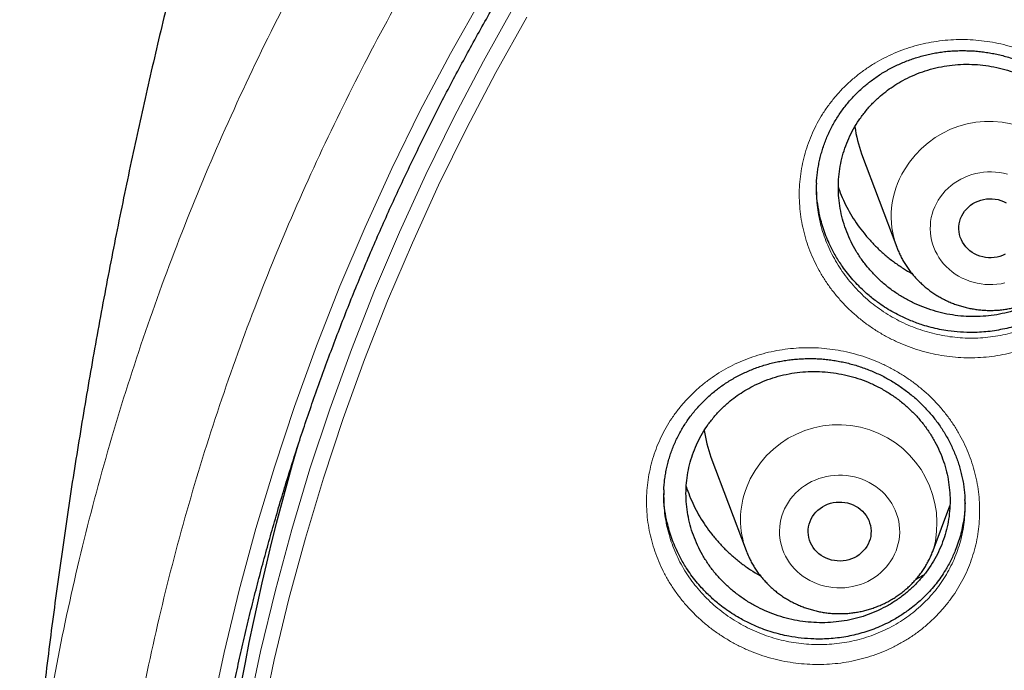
# Model space of a CAD drawing. Header units: millimetres. Extents: x 8 to 541, y 12 to 744.
# Tile 630 of 656: x 247 to 260, y 710 to 718. Entities that reach past the tile are written whole.
import ezdxf

# ---------------------------------------------------------------- set-up
doc = ezdxf.new("R2010")
doc.units = ezdxf.units.MM

msp = doc.modelspace()

# ---------------------------------------------------------------- linework, layer by layer
at = {"color": 7, "linetype": 'Continuous', "lineweight": 30}
for p, q in [((257.848, 716.254), (258.295, 715.065)), ((255.933, 712.4), (256.38, 711.212)), ((258.756, 711.212), (258.969, 711.778))]:
    msp.add_line(p, q, dxfattribs=at)
at = {"color": 252, "linetype": 'Continuous', "lineweight": 0, "flags": 128}
for points in [[(249.073, 705.104), (249.13, 705.912), (249.209, 706.718), (249.31, 707.523), (249.434, 708.324), (249.58, 709.122), (249.749, 709.917), (249.939, 710.706), (250.152, 711.491), (250.386, 712.271), (250.642, 713.044), (250.919, 713.811), (251.218, 714.571), (251.538, 715.323), (251.879, 716.067), (252.24, 716.802), (252.622, 717.529), (253.024, 718.245)], [(249.545, 705.183), (249.6, 705.98), (249.678, 706.775), (249.778, 707.568), (249.9, 708.358), (250.044, 709.144), (250.21, 709.927), (250.398, 710.706), (250.607, 711.479), (250.838, 712.248), (251.091, 713.01), (251.364, 713.766), (251.659, 714.515), (251.974, 715.256), (252.31, 715.99), (252.666, 716.715), (253.042, 717.43), (253.438, 718.137)], [(253.595, 717.988), (253.201, 717.286), (252.827, 716.574), (252.473, 715.853), (252.139, 715.123), (251.825, 714.386), (251.532, 713.641), (251.26, 712.889), (251.009, 712.131), (250.78, 711.367), (250.571, 710.598), (250.385, 709.824), (250.22, 709.045), (250.076, 708.263), (249.955, 707.477), (249.856, 706.689), (249.778, 705.898), (249.723, 705.106)], [(258.822, 715.665), (258.849, 715.706), (258.879, 715.745), (258.911, 715.781), (258.946, 715.816), (258.984, 715.849), (259.024, 715.879), (259.065, 715.906), (259.109, 715.931), (259.154, 715.953), (259.201, 715.972), (259.249, 715.989), (259.298, 716.002), (259.348, 716.012), (259.398, 716.019), (259.449, 716.023), (259.5, 716.023), (259.551, 716.02), (259.602, 716.015), (259.652, 716.006), (259.701, 715.993)], [(259.669, 714.612), (259.619, 714.602), (259.568, 714.595), (259.517, 714.591), (259.466, 714.591), (259.415, 714.593), (259.365, 714.599), (259.315, 714.608), (259.265, 714.62), (259.217, 714.635), (259.17, 714.654), (259.124, 714.675), (259.08, 714.699), (259.037, 714.725), (258.997, 714.755), (258.959, 714.786), (258.923, 714.82), (258.889, 714.857), (258.859, 714.895), (258.831, 714.935), (258.806, 714.977), (258.784, 715.02), (258.765, 715.064), (258.749, 715.11), (258.737, 715.156), (258.728, 715.203), (258.722, 715.251), (258.72, 715.299), (258.721, 715.347), (258.725, 715.394), (258.733, 715.442), (258.745, 715.488), (258.759, 715.534), (258.777, 715.579), (258.798, 715.623), (258.822, 715.665)], [(256.85, 711.698), (256.869, 711.743), (256.892, 711.786), (256.917, 711.827), (256.945, 711.867), (256.976, 711.906), (257.009, 711.942), (257.045, 711.976), (257.084, 712.007), (257.124, 712.036), (257.167, 712.063), (257.211, 712.087), (257.257, 712.107), (257.304, 712.126), (257.353, 712.141), (257.402, 712.153), (257.452, 712.161), (257.503, 712.167), (257.554, 712.17), (257.605, 712.169), (257.656, 712.165), (257.706, 712.158), (257.756, 712.148), (257.805, 712.134), (257.853, 712.118), (257.9, 712.099), (257.945, 712.076), (257.988, 712.051), (258.03, 712.024), (258.07, 711.993), (258.107, 711.961), (258.142, 711.926), (258.174, 711.889), (258.204, 711.85), (258.231, 711.809), (258.255, 711.767), (258.275, 711.723), (258.293, 711.678), (258.307, 711.632), (258.319, 711.585), (258.326, 711.538), (258.331, 711.49), (258.332, 711.443), (258.329, 711.395), (258.323, 711.347), (258.314, 711.3), (258.301, 711.254), (258.286, 711.208), (258.267, 711.164), (258.244, 711.121), (258.219, 711.079), (258.191, 711.039), (258.16, 711.001), (258.127, 710.965), (258.091, 710.931), (258.052, 710.899), (258.012, 710.87), (257.969, 710.844), (257.925, 710.82), (257.879, 710.799), (257.832, 710.781), (257.783, 710.766), (257.734, 710.754), (257.684, 710.745), (257.633, 710.739), (257.582, 710.737), (257.531, 710.738), (257.48, 710.741), (257.43, 710.749), (257.38, 710.759), (257.331, 710.772), (257.283, 710.789), (257.236, 710.808), (257.191, 710.83), (257.148, 710.855), (257.106, 710.883), (257.066, 710.913), (257.029, 710.946), (256.994, 710.981), (256.962, 711.018), (256.932, 711.057), (256.905, 711.097), (256.881, 711.14), (256.861, 711.183), (256.843, 711.228), (256.829, 711.274), (256.817, 711.321), (256.81, 711.368), (256.805, 711.416), (256.804, 711.464), (256.807, 711.512), (256.813, 711.559), (256.822, 711.606), (256.835, 711.653), (256.85, 711.698)]]:
    msp.add_lwpolyline(points, dxfattribs=at)
at = {"color": 7, "linetype": 'Continuous', "lineweight": 30, "flags": 128}
for points in [[(259.137, 715.494), (259.157, 715.524), (259.18, 715.551), (259.205, 715.576), (259.233, 715.599), (259.262, 715.62), (259.294, 715.637), (259.327, 715.652), (259.362, 715.664), (259.398, 715.673), (259.434, 715.679), (259.471, 715.682), (259.508, 715.681), (259.545, 715.678), (259.581, 715.671), (259.616, 715.661), (259.651, 715.648), (259.683, 715.632)], [(259.673, 714.976), (259.639, 714.961), (259.605, 714.949), (259.569, 714.94), (259.532, 714.934), (259.496, 714.932), (259.459, 714.932), (259.422, 714.936), (259.386, 714.943), (259.35, 714.953), (259.316, 714.966), (259.283, 714.982), (259.252, 715.001), (259.223, 715.022), (259.196, 715.046), (259.172, 715.072), (259.15, 715.1), (259.131, 715.129), (259.115, 715.161), (259.102, 715.193), (259.093, 715.227), (259.086, 715.261), (259.084, 715.295), (259.084, 715.33), (259.088, 715.364), (259.095, 715.398), (259.106, 715.432), (259.12, 715.464), (259.137, 715.494)], [(257.192, 711.582), (257.206, 711.614), (257.224, 711.644), (257.244, 711.673), (257.267, 711.7), (257.293, 711.725), (257.32, 711.748), (257.35, 711.768), (257.382, 711.786), (257.416, 711.8), (257.451, 711.812), (257.486, 711.821), (257.523, 711.826), (257.56, 711.828), (257.597, 711.828), (257.633, 711.823), (257.67, 711.816), (257.705, 711.806), (257.739, 711.792), (257.772, 711.776), (257.802, 711.757), (257.831, 711.736), (257.858, 711.712), (257.882, 711.685), (257.904, 711.657), (257.922, 711.627), (257.938, 711.596), (257.95, 711.563), (257.96, 711.53), (257.965, 711.495), (257.968, 711.461), (257.967, 711.426), (257.963, 711.392), (257.955, 711.358), (257.944, 711.325), (257.93, 711.293), (257.912, 711.262), (257.892, 711.233), (257.869, 711.206), (257.843, 711.181), (257.816, 711.158), (257.786, 711.138), (257.754, 711.121), (257.72, 711.106), (257.685, 711.094), (257.65, 711.086), (257.613, 711.08), (257.576, 711.078), (257.539, 711.079), (257.503, 711.083), (257.466, 711.09), (257.431, 711.101), (257.397, 711.114), (257.364, 711.13), (257.334, 711.149), (257.305, 711.171), (257.278, 711.195), (257.254, 711.221), (257.232, 711.249), (257.214, 711.279), (257.198, 711.31), (257.186, 711.343), (257.176, 711.377), (257.171, 711.411), (257.168, 711.445), (257.169, 711.48), (257.173, 711.515), (257.181, 711.548), (257.192, 711.582)]]:
    msp.add_lwpolyline(points, dxfattribs=at)
at = {"color": 252, "linetype": 'Continuous', "lineweight": 0}
for centre, radius, start, end in [((259.47, 715.414), 1.251, 343.7572, 149.4781), ((259.343, 715.459), 1.119, 148.1397, 200.6791), ((257.552, 711.558), 1.253, 343.9548, 158.8697), ((257.423, 711.605), 1.114, 158.7308, 200.6448)]:
    msp.add_arc(centre, radius, start, end, dxfattribs=at)
at = {"color": 7, "linetype": 'Continuous', "lineweight": 30}
for centre, radius, start, end in [((259.293, 716.798), 1.544, 187.4506, 200.6371), ((257.378, 712.944), 1.544, 187.7301, 200.6368), ((278.246, 704.381), 28.746, 163.4855, 179.9803)]:
    msp.add_arc(centre, radius, start, end, dxfattribs=at)
at = {"color": 252, "linetype": 'Continuous', "lineweight": 0}
for points, knots in [([(247.157, 706.219), (247.17, 706.42), (247.214, 707.101), (247.36, 708.257), (247.592, 709.682), (247.893, 711.087), (248.256, 712.47), (248.68, 713.829), (249.167, 715.17), (249.717, 716.498), (250.333, 717.81), (251.013, 719.103), (251.754, 720.366), (252.553, 721.598), (253.403, 722.789), (254.303, 723.936), (255.249, 725.04), (256.245, 726.104), (257.296, 727.133), (258.399, 728.124), (259.556, 729.074), (260.755, 729.976), (261.995, 730.827), (263.267, 731.621), (264.567, 732.358), (265.891, 733.038), (267.245, 733.664), (268.635, 734.237), (270.059, 734.757), (271.515, 735.219), (272.991, 735.622), (274.484, 735.963), (275.983, 736.24), (277.484, 736.455), (278.985, 736.607), (280.491, 736.702), (281.497, 736.713), (282, 736.719)], [0, 0, 0, 0, 0.012292, 0.041589, 0.070885, 0.100182, 0.128955, 0.157728, 0.186502, 0.215275, 0.244571, 0.273868, 0.303164, 0.33246, 0.361757, 0.39053, 0.419303, 0.448077, 0.47685, 0.506146, 0.535443, 0.564739, 0.594035, 0.623332, 0.652105, 0.680878, 0.709652, 0.738425, 0.767721, 0.797018, 0.826314, 0.85561, 0.884907, 0.91368, 0.942453, 0.971227, 1, 1, 1, 1]), ([(282, 735.298), (281.503, 735.292), (280.51, 735.28), (279.023, 735.184), (277.542, 735.032), (276.07, 734.817), (274.618, 734.544), (273.188, 734.214), (271.783, 733.828), (270.398, 733.386), (269.026, 732.885), (267.67, 732.325), (266.334, 731.706), (265.028, 731.032), (263.755, 730.306), (262.525, 729.532), (261.339, 728.713), (260.199, 727.853), (259.099, 726.947), (258.036, 725.991), (257.012, 724.987), (256.03, 723.936), (255.098, 722.845), (254.218, 721.716), (253.397, 720.56), (252.635, 719.378), (251.933, 718.173), (251.287, 716.941), (250.694, 715.677), (250.157, 714.382), (249.679, 713.058), (249.263, 711.715), (248.911, 710.357), (248.624, 708.993), (248.402, 707.628), (248.245, 706.263), (248.15, 704.893), (248.118, 703.512), (248.151, 702.122), (248.249, 700.727), (248.412, 699.338), (248.641, 697.956), (248.932, 696.594), (249.284, 695.252), (249.695, 693.935), (250.167, 692.635), (250.701, 691.347), (251.297, 690.076), (251.957, 688.822), (252.675, 687.597), (253.45, 686.403), (254.274, 685.248), (255.147, 684.136), (256.064, 683.066), (257.03, 682.034), (258.048, 681.036), (259.118, 680.076), (260.239, 679.154), (261.402, 678.28), (262.605, 677.455), (263.838, 676.685), (265.098, 675.97), (266.381, 675.311), (267.694, 674.705), (269.042, 674.148), (270.423, 673.645), (271.834, 673.196), (273.265, 672.806), (274.713, 672.476), (276.166, 672.207), (277.622, 671.999), (279.076, 671.851), (280.537, 671.762), (282.009, 671.732), (283.49, 671.762), (284.977, 671.855), (286.458, 672.008), (287.93, 672.222), (289.382, 672.496), (290.812, 672.826), (292.217, 673.212), (293.602, 673.654), (294.974, 674.155), (296.33, 674.715), (297.666, 675.334), (298.972, 676.007), (300.245, 676.734), (301.475, 677.508), (302.661, 678.326), (303.801, 679.187), (304.901, 680.093), (305.964, 681.048), (306.988, 682.052), (307.97, 683.104), (308.902, 684.195), (309.782, 685.323), (310.603, 686.48), (311.365, 687.662), (312.067, 688.866), (312.713, 690.098), (313.306, 691.363), (313.843, 692.658), (314.321, 693.982), (314.737, 695.325), (315.089, 696.683), (315.376, 698.046), (315.598, 699.412), (315.755, 700.777), (315.85, 702.147), (315.882, 703.528), (315.849, 704.917), (315.751, 706.312), (315.588, 707.702), (315.359, 709.083), (315.068, 710.446), (314.716, 711.787), (314.305, 713.105), (313.833, 714.405), (313.299, 715.692), (312.703, 716.964), (312.043, 718.218), (311.325, 719.443), (310.55, 720.637), (309.726, 721.791), (308.853, 722.904), (307.936, 723.974), (306.97, 725.006), (305.952, 726.003), (304.882, 726.964), (303.761, 727.885), (302.598, 728.759), (301.395, 729.585), (300.162, 730.355), (298.902, 731.07), (297.619, 731.729), (296.306, 732.335), (294.958, 732.891), (293.577, 733.395), (292.166, 733.843), (290.735, 734.233), (289.287, 734.564), (287.834, 734.833), (286.378, 735.041), (284.924, 735.188), (283.463, 735.281), (282.488, 735.292), (282, 735.298)], [0, 0, 0, 0, 0.007, 0.014, 0.021, 0.028, 0.035, 0.041875, 0.04875, 0.055625, 0.0625, 0.0695, 0.0765, 0.0835, 0.0905, 0.0975, 0.104375, 0.11125, 0.118125, 0.125, 0.132, 0.139, 0.146, 0.153, 0.16, 0.166875, 0.17375, 0.180625, 0.1875, 0.1945, 0.2015, 0.2085, 0.2155, 0.2225, 0.229375, 0.23625, 0.243125, 0.25, 0.257, 0.264, 0.271, 0.278, 0.285, 0.291875, 0.29875, 0.305625, 0.3125, 0.3195, 0.3265, 0.3335, 0.3405, 0.3475, 0.354375, 0.36125, 0.368125, 0.375, 0.382, 0.389, 0.396, 0.403, 0.41, 0.416875, 0.42375, 0.430625, 0.4375, 0.4445, 0.4515, 0.4585, 0.4655, 0.4725, 0.479375, 0.48625, 0.493125, 0.5, 0.507, 0.514, 0.521, 0.528, 0.535, 0.541875, 0.54875, 0.555625, 0.5625, 0.5695, 0.5765, 0.5835, 0.5905, 0.5975, 0.604375, 0.61125, 0.618125, 0.625, 0.632, 0.639, 0.646, 0.653, 0.66, 0.666875, 0.67375, 0.680625, 0.6875, 0.6945, 0.7015, 0.7085, 0.7155, 0.7225, 0.729375, 0.73625, 0.743125, 0.75, 0.757, 0.764, 0.771, 0.778, 0.785, 0.791875, 0.79875, 0.805625, 0.8125, 0.8195, 0.8265, 0.8335, 0.8405, 0.8475, 0.854375, 0.86125, 0.868125, 0.875, 0.882, 0.889, 0.896, 0.903, 0.91, 0.916875, 0.92375, 0.930625, 0.9375, 0.9445, 0.9515, 0.9585, 0.9655, 0.9725, 0.979375, 0.98625, 0.993125, 1, 1, 1, 1]), ([(257.791, 717.249), (257.828, 717.277), (257.9, 717.332), (258.016, 717.406), (258.136, 717.473), (258.262, 717.532), (258.391, 717.583), (258.525, 717.625), (258.662, 717.659), (258.802, 717.684), (258.944, 717.7), (259.086, 717.707), (259.229, 717.704), (259.371, 717.692), (259.513, 717.672), (259.653, 717.642), (259.791, 717.603), (259.926, 717.556), (260.058, 717.499), (260.187, 717.435), (260.31, 717.363), (260.428, 717.283), (260.54, 717.195), (260.646, 717.101), (260.746, 717.001), (260.838, 716.894), (260.923, 716.782), (260.999, 716.665), (261.068, 716.543), (261.128, 716.417), (261.179, 716.288), (261.22, 716.156), (261.252, 716.022), (261.275, 715.887), (261.288, 715.751), (261.292, 715.614), (261.286, 715.478), (261.27, 715.343), (261.245, 715.209), (261.21, 715.077), (261.166, 714.948), (261.114, 714.823), (261.052, 714.702), (260.981, 714.585), (260.903, 714.473), (260.816, 714.366), (260.722, 714.265), (260.619, 714.169), (260.509, 714.08), (260.392, 713.999), (260.271, 713.927), (260.146, 713.863), (260.016, 713.807), (259.883, 713.76), (259.746, 713.722), (259.607, 713.693), (259.467, 713.673), (259.324, 713.662), (259.182, 713.66), (259.039, 713.667), (258.896, 713.684), (258.755, 713.71), (258.615, 713.745), (258.478, 713.789), (258.345, 713.841), (258.215, 713.902), (258.09, 713.971), (257.969, 714.048), (257.854, 714.132), (257.746, 714.223), (257.643, 714.321), (257.548, 714.425), (257.459, 714.535), (257.379, 714.65), (257.307, 714.77), (257.243, 714.894), (257.189, 715.021), (257.143, 715.152), (257.106, 715.285), (257.079, 715.42), (257.062, 715.556), (257.054, 715.692), (257.056, 715.829), (257.068, 715.965), (257.089, 716.099), (257.119, 716.231), (257.159, 716.361), (257.208, 716.488), (257.266, 716.611), (257.332, 716.731), (257.408, 716.846), (257.492, 716.956), (257.585, 717.061), (257.684, 717.16), (257.756, 717.219), (257.791, 717.249)], [0, 0, 0, 0, 0.01056, 0.021155, 0.031762, 0.042357, 0.052918, 0.063627, 0.074373, 0.085131, 0.095877, 0.106587, 0.117291, 0.128032, 0.138786, 0.149527, 0.160232, 0.170974, 0.181753, 0.192544, 0.203323, 0.214065, 0.224782, 0.235536, 0.246301, 0.257054, 0.267771, 0.278518, 0.289301, 0.300097, 0.31088, 0.321627, 0.332337, 0.343083, 0.353842, 0.364588, 0.375297, 0.386014, 0.396767, 0.407532, 0.418285, 0.429002, 0.439693, 0.450421, 0.461161, 0.471889, 0.482581, 0.493588, 0.504609, 0.515616, 0.526373, 0.537166, 0.547972, 0.558765, 0.56952, 0.580228, 0.590972, 0.601728, 0.612472, 0.623179, 0.633926, 0.644711, 0.655507, 0.666292, 0.677039, 0.687763, 0.698524, 0.709297, 0.720057, 0.730782, 0.741524, 0.752304, 0.763096, 0.773875, 0.784618, 0.795345, 0.806109, 0.816885, 0.827649, 0.838376, 0.849091, 0.859844, 0.870609, 0.881361, 0.892076, 0.902762, 0.913484, 0.924218, 0.934939, 0.945624, 0.956474, 0.967362, 0.978263, 0.98915, 1, 1, 1, 1]), ([(257.275, 715.713), (257.276, 715.687), (257.279, 715.619), (257.294, 715.51), (257.318, 715.388), (257.351, 715.267), (257.393, 715.148), (257.442, 715.033), (257.5, 714.92), (257.565, 714.811), (257.638, 714.707), (257.717, 714.607), (257.804, 714.512), (257.896, 714.423), (257.995, 714.34), (258.099, 714.264), (258.208, 714.194), (258.321, 714.131), (258.439, 714.076), (258.559, 714.028), (258.683, 713.988), (258.81, 713.956), (258.938, 713.933), (259.066, 713.917), (259.195, 713.91), (259.325, 713.911), (259.453, 713.921), (259.581, 713.938), (259.707, 713.964), (259.83, 713.999), (259.951, 714.041), (260.068, 714.091), (260.182, 714.149), (260.291, 714.214), (260.396, 714.287), (260.497, 714.368), (260.59, 714.454), (260.675, 714.546), (260.753, 714.642), (260.824, 714.744), (260.888, 714.85), (260.944, 714.959), (260.992, 715.073), (261.032, 715.19), (261.063, 715.309), (261.086, 715.431), (261.099, 715.531), (261.101, 715.59), (261.101, 715.609)], [0, 0, 0, 0, 0.014352, 0.036415, 0.058505, 0.08067, 0.102862, 0.125028, 0.147118, 0.16924, 0.191438, 0.213662, 0.23586, 0.257983, 0.280069, 0.302231, 0.324418, 0.34658, 0.368666, 0.390798, 0.413005, 0.435238, 0.457445, 0.479576, 0.501631, 0.523761, 0.545917, 0.568048, 0.590104, 0.612253, 0.634478, 0.656731, 0.678959, 0.701111, 0.72377, 0.746457, 0.769117, 0.791134, 0.813226, 0.835343, 0.857435, 0.879452, 0.901518, 0.923661, 0.945829, 0.967971, 0.990038, 1, 1, 1, 1]), ([(255.922, 713.393), (255.959, 713.419), (256.033, 713.47), (256.15, 713.537), (256.273, 713.598), (256.399, 713.651), (256.53, 713.696), (256.665, 713.732), (256.804, 713.76), (256.945, 713.779), (257.087, 713.789), (257.23, 713.79), (257.372, 713.782), (257.514, 713.764), (257.655, 713.738), (257.794, 713.702), (257.931, 713.658), (258.064, 713.605), (258.194, 713.544), (258.319, 713.474), (258.44, 713.397), (258.554, 713.313), (258.663, 713.222), (258.765, 713.124), (258.86, 713.02), (258.948, 712.91), (259.028, 712.795), (259.099, 712.676), (259.162, 712.552), (259.217, 712.424), (259.262, 712.294), (259.298, 712.161), (259.325, 712.027), (259.342, 711.892), (259.349, 711.756), (259.347, 711.62), (259.336, 711.485), (259.314, 711.352), (259.283, 711.22), (259.243, 711.091), (259.194, 710.964), (259.135, 710.842), (259.068, 710.724), (258.993, 710.611), (258.91, 710.503), (258.819, 710.401), (258.72, 710.304), (258.614, 710.213), (258.5, 710.129), (258.38, 710.054), (258.256, 709.987), (258.128, 709.928), (257.996, 709.878), (257.86, 709.837), (257.722, 709.804), (257.582, 709.781), (257.44, 709.767), (257.297, 709.762), (257.154, 709.766), (257.012, 709.78), (256.87, 709.802), (256.73, 709.834), (256.592, 709.874), (256.456, 709.924), (256.325, 709.981), (256.198, 710.047), (256.076, 710.121), (255.958, 710.202), (255.847, 710.29), (255.742, 710.385), (255.644, 710.487), (255.552, 710.594), (255.469, 710.707), (255.393, 710.825), (255.326, 710.947), (255.268, 711.073), (255.219, 711.202), (255.179, 711.333), (255.148, 711.467), (255.127, 711.602), (255.115, 711.737), (255.113, 711.873), (255.121, 712.009), (255.138, 712.143), (255.165, 712.276), (255.201, 712.406), (255.246, 712.533), (255.3, 712.657), (255.363, 712.777), (255.435, 712.893), (255.516, 713.005), (255.606, 713.112), (255.704, 713.213), (255.809, 713.308), (255.884, 713.365), (255.922, 713.393)], [0, 0, 0, 0, 0.010449, 0.020932, 0.031427, 0.041911, 0.05236, 0.063077, 0.073831, 0.084597, 0.095351, 0.106069, 0.116782, 0.127532, 0.138294, 0.149044, 0.159758, 0.170505, 0.181289, 0.192086, 0.20287, 0.213617, 0.224334, 0.235087, 0.245852, 0.256604, 0.26732, 0.27806, 0.288838, 0.299627, 0.310404, 0.321144, 0.331845, 0.342582, 0.353332, 0.364069, 0.374769, 0.385478, 0.396223, 0.40698, 0.417725, 0.428433, 0.439121, 0.449846, 0.460583, 0.471308, 0.481996, 0.492999, 0.504015, 0.515018, 0.525785, 0.536588, 0.547404, 0.558206, 0.568971, 0.579689, 0.590443, 0.601209, 0.611962, 0.622679, 0.633435, 0.644228, 0.655033, 0.665826, 0.676582, 0.687309, 0.698073, 0.708849, 0.719612, 0.730339, 0.741079, 0.751856, 0.762645, 0.773422, 0.784162, 0.794882, 0.805638, 0.816406, 0.827162, 0.837882, 0.848588, 0.859331, 0.870086, 0.880828, 0.891534, 0.902213, 0.912928, 0.923655, 0.934369, 0.945047, 0.956012, 0.967015, 0.978032, 0.989036, 1, 1, 1, 1]), ([(255.334, 711.809), (255.337, 711.769), (255.343, 711.687), (255.363, 711.565), (255.391, 711.443), (255.427, 711.324), (255.472, 711.207), (255.524, 711.093), (255.585, 710.982), (255.653, 710.875), (255.729, 710.773), (255.811, 710.675), (255.9, 710.583), (255.995, 710.497), (256.096, 710.416), (256.202, 710.342), (256.313, 710.275), (256.428, 710.215), (256.546, 710.163), (256.669, 710.118), (256.794, 710.081), (256.921, 710.052), (257.049, 710.031), (257.178, 710.019), (257.307, 710.015), (257.436, 710.019), (257.565, 710.031), (257.692, 710.052), (257.816, 710.081), (257.939, 710.118), (258.059, 710.163), (258.175, 710.215), (258.287, 710.276), (258.395, 710.344), (258.499, 710.42), (258.595, 710.502), (258.684, 710.589), (258.767, 710.681), (258.842, 710.779), (258.91, 710.882), (258.971, 710.988), (259.023, 711.099), (259.068, 711.213), (259.104, 711.33), (259.133, 711.45), (259.151, 711.571), (259.16, 711.653), (259.161, 711.696), (259.161, 711.697)], [0, 0, 0, 0, 0.022076, 0.044182, 0.066363, 0.088571, 0.110753, 0.13286, 0.155009, 0.177234, 0.199484, 0.22171, 0.243859, 0.265983, 0.288183, 0.310408, 0.332608, 0.354733, 0.376915, 0.399172, 0.421456, 0.443713, 0.465895, 0.488003, 0.510186, 0.532395, 0.554579, 0.576688, 0.59889, 0.621169, 0.643474, 0.665756, 0.68796, 0.710644, 0.733355, 0.75604, 0.778082, 0.8002, 0.822343, 0.844461, 0.866504, 0.888586, 0.910744, 0.932928, 0.955086, 0.977168, 0.999237, 1, 1, 1, 1])]:
    msp.add_open_spline(points, degree=3, knots=knots, dxfattribs=at)
at = {"color": 7, "linetype": 'Continuous', "lineweight": 30}
for points, knots in [([(249.283, 704.93), (249.287, 705.007), (249.296, 705.184), (249.313, 705.459), (249.334, 705.756), (249.358, 706.053), (249.385, 706.349), (249.416, 706.645), (249.449, 706.941), (249.486, 707.237), (249.525, 707.532), (249.568, 707.827), (249.614, 708.122), (249.662, 708.416), (249.714, 708.709), (249.769, 709.002), (249.827, 709.295), (249.888, 709.587), (249.951, 709.879), (250.018, 710.17), (250.088, 710.46), (250.161, 710.75), (250.237, 711.039), (250.316, 711.327), (250.398, 711.614), (250.482, 711.901), (250.57, 712.187), (250.661, 712.473), (250.754, 712.757), (250.851, 713.04), (250.95, 713.323), (251.053, 713.605), (251.158, 713.885), (251.266, 714.165), (251.377, 714.444), (251.491, 714.722), (251.608, 714.998), (251.728, 715.274), (251.85, 715.549), (251.976, 715.822), (252.104, 716.094), (252.235, 716.365), (252.369, 716.635), (252.505, 716.904), (252.644, 717.171), (252.787, 717.437), (252.931, 717.702), (253.079, 717.966), (253.229, 718.228), (253.382, 718.489), (253.538, 718.748), (253.696, 719.006), (253.857, 719.262), (254.021, 719.517), (254.187, 719.771), (254.356, 720.023), (254.527, 720.273), (254.701, 720.522), (254.878, 720.769), (255.057, 721.015), (255.239, 721.259), (255.423, 721.501), (255.609, 721.742), (255.799, 721.981), (255.99, 722.218), (256.184, 722.454), (256.381, 722.687), (256.58, 722.919), (256.781, 723.149), (256.985, 723.377), (257.191, 723.604), (257.399, 723.828), (257.609, 724.051), (257.822, 724.272), (258.038, 724.49), (258.255, 724.707), (258.475, 724.922), (258.697, 725.135), (258.921, 725.345), (259.147, 725.554), (259.375, 725.761), (259.606, 725.965), (259.838, 726.168), (260.073, 726.368), (260.31, 726.566), (260.548, 726.762), (260.789, 726.956), (261.032, 727.148), (261.277, 727.337), (261.523, 727.524), (261.772, 727.709), (262.022, 727.892), (262.275, 728.072), (262.529, 728.25), (262.785, 728.426), (263.043, 728.599), (263.303, 728.77), (263.564, 728.939), (263.827, 729.106), (264.092, 729.269), (264.359, 729.431), (264.627, 729.59), (264.896, 729.747), (265.168, 729.901), (265.441, 730.053), (265.715, 730.202), (265.991, 730.348), (266.269, 730.493), (266.548, 730.634), (266.829, 730.773), (267.111, 730.91), (267.394, 731.044), (267.679, 731.176), (267.965, 731.304), (268.252, 731.431), (268.541, 731.554), (268.83, 731.675), (269.122, 731.794), (269.414, 731.909), (269.707, 732.022), (270.002, 732.133), (270.298, 732.24), (270.595, 732.345), (270.893, 732.448), (271.192, 732.547), (271.492, 732.644), (271.793, 732.738), (272.095, 732.829), (272.398, 732.918), (272.702, 733.004), (273.006, 733.087), (273.312, 733.167), (273.618, 733.245), (273.925, 733.32), (274.233, 733.392), (274.542, 733.461), (274.851, 733.527), (275.161, 733.591), (275.472, 733.651), (275.783, 733.709), (276.095, 733.764), (276.407, 733.817), (276.72, 733.866), (277.033, 733.913), (277.347, 733.956), (277.662, 733.997), (277.976, 734.035), (278.291, 734.07), (278.607, 734.103), (278.923, 734.132), (279.239, 734.158), (279.555, 734.182), (279.871, 734.203), (280.188, 734.221), (280.505, 734.236), (280.822, 734.248), (281.139, 734.257), (281.457, 734.264), (281.774, 734.267), (282.091, 734.268), (282.408, 734.265), (282.726, 734.26), (283.043, 734.252), (283.36, 734.241), (283.677, 734.228), (283.994, 734.211), (284.31, 734.191), (284.627, 734.169), (284.943, 734.144), (285.259, 734.115), (285.574, 734.084), (285.89, 734.05), (286.204, 734.014), (286.519, 733.974), (286.833, 733.932), (287.147, 733.886), (287.46, 733.838), (287.772, 733.787), (288.084, 733.733), (288.396, 733.676), (288.707, 733.617), (289.017, 733.555), (289.327, 733.489), (289.636, 733.421), (289.944, 733.351), (290.251, 733.277), (290.558, 733.201), (290.864, 733.122), (291.169, 733.04), (291.473, 732.955), (291.776, 732.867), (292.079, 732.777), (292.38, 732.684), (292.681, 732.589), (292.98, 732.49), (293.278, 732.389), (293.576, 732.285), (293.872, 732.179), (294.167, 732.07), (294.461, 731.958), (294.754, 731.843), (295.046, 731.726), (295.336, 731.606), (295.625, 731.484), (295.913, 731.358), (296.2, 731.231), (296.485, 731.1), (296.769, 730.967), (297.052, 730.832), (297.333, 730.694), (297.612, 730.553), (297.891, 730.41), (298.167, 730.265), (298.442, 730.116), (298.716, 729.966), (298.988, 729.813), (299.259, 729.657), (299.527, 729.499), (299.795, 729.339), (300.06, 729.176), (300.324, 729.01), (300.586, 728.843), (300.847, 728.673), (301.105, 728.5), (301.362, 728.325), (301.617, 728.148), (301.87, 727.969), (302.122, 727.787), (302.371, 727.603), (302.618, 727.417), (302.864, 727.229), (303.108, 727.038), (303.349, 726.845), (303.589, 726.65), (303.826, 726.453), (304.062, 726.253), (304.295, 726.052), (304.527, 725.848), (304.756, 725.642), (304.983, 725.435), (305.208, 725.225), (305.431, 725.013), (305.652, 724.799), (305.87, 724.583), (306.086, 724.365), (306.3, 724.145), (306.512, 723.923), (306.721, 723.7), (306.928, 723.474), (307.132, 723.247), (307.335, 723.018), (307.535, 722.786), (307.732, 722.553), (307.927, 722.319), (308.12, 722.082), (308.31, 721.844), (308.498, 721.604), (308.683, 721.363), (308.866, 721.119), (309.046, 720.874), (309.224, 720.628), (309.399, 720.38), (309.571, 720.13), (309.741, 719.878), (309.909, 719.626), (310.073, 719.371), (310.236, 719.115), (310.395, 718.858), (310.552, 718.599), (310.706, 718.339), (310.857, 718.078), (311.006, 717.815), (311.152, 717.551), (311.295, 717.285), (311.436, 717.018), (311.573, 716.75), (311.708, 716.481), (311.841, 716.21), (311.97, 715.938), (312.097, 715.666), (312.22, 715.391), (312.341, 715.116), (312.459, 714.84), (312.574, 714.563), (312.687, 714.284), (312.796, 714.005), (312.903, 713.725), (313.006, 713.443), (313.107, 713.161), (313.205, 712.878), (313.3, 712.594), (313.392, 712.309), (313.481, 712.024), (313.567, 711.737), (313.65, 711.45), (313.73, 711.162), (313.807, 710.873), (313.881, 710.584), (313.952, 710.294), (314.02, 710.003), (314.085, 709.712), (314.148, 709.42), (314.207, 709.128), (314.263, 708.835), (314.316, 708.541), (314.366, 708.247), (314.413, 707.953), (314.457, 707.658), (314.498, 707.363), (314.535, 707.068), (314.57, 706.772), (314.602, 706.476), (314.631, 706.179), (314.656, 705.883), (314.679, 705.586), (314.698, 705.289), (314.711, 705.07), (314.716, 704.951), (314.717, 704.93)], [0, 0, 0, 0, 0.002473, 0.005649, 0.008825, 0.012, 0.015176, 0.018352, 0.021528, 0.024704, 0.027879, 0.031055, 0.034231, 0.037407, 0.040582, 0.043758, 0.046934, 0.05011, 0.053285, 0.056461, 0.059637, 0.062812, 0.065988, 0.069164, 0.072339, 0.075515, 0.078691, 0.081866, 0.085042, 0.088217, 0.091393, 0.094569, 0.097744, 0.10092, 0.104095, 0.107271, 0.110446, 0.113622, 0.116797, 0.119972, 0.123148, 0.126323, 0.129499, 0.132674, 0.135849, 0.139025, 0.1422, 0.145375, 0.148551, 0.151726, 0.154901, 0.158076, 0.161251, 0.164427, 0.167602, 0.170777, 0.173952, 0.177127, 0.180302, 0.183477, 0.186652, 0.189827, 0.193002, 0.196177, 0.199352, 0.202527, 0.205702, 0.208877, 0.212052, 0.215227, 0.218402, 0.221577, 0.224751, 0.227926, 0.231101, 0.234276, 0.237451, 0.240625, 0.2438, 0.246975, 0.250149, 0.253324, 0.256499, 0.259673, 0.262848, 0.266023, 0.269197, 0.272372, 0.275546, 0.278721, 0.281895, 0.28507, 0.288244, 0.291419, 0.294593, 0.297768, 0.300942, 0.304117, 0.307291, 0.310465, 0.31364, 0.316814, 0.319988, 0.323163, 0.326337, 0.329511, 0.332686, 0.33586, 0.339034, 0.342209, 0.345383, 0.348557, 0.351731, 0.354906, 0.35808, 0.361254, 0.364428, 0.367602, 0.370777, 0.373951, 0.377125, 0.380299, 0.383473, 0.386647, 0.389822, 0.392996, 0.39617, 0.399344, 0.402518, 0.405692, 0.408866, 0.41204, 0.415214, 0.418388, 0.421562, 0.424737, 0.427911, 0.431085, 0.434259, 0.437433, 0.440607, 0.443781, 0.446955, 0.450129, 0.453303, 0.456477, 0.459651, 0.462825, 0.465999, 0.469173, 0.472347, 0.475521, 0.478695, 0.481869, 0.485043, 0.488217, 0.491391, 0.494565, 0.497739, 0.500913, 0.504087, 0.507261, 0.510435, 0.513609, 0.516783, 0.519957, 0.523131, 0.526305, 0.529479, 0.532653, 0.535827, 0.539001, 0.542175, 0.545349, 0.548523, 0.551697, 0.554871, 0.558045, 0.561219, 0.564393, 0.567567, 0.570741, 0.573915, 0.577089, 0.580263, 0.583437, 0.586611, 0.589785, 0.59296, 0.596134, 0.599308, 0.602482, 0.605656, 0.60883, 0.612004, 0.615178, 0.618352, 0.621526, 0.624701, 0.627875, 0.631049, 0.634223, 0.637397, 0.640571, 0.643745, 0.64692, 0.650094, 0.653268, 0.656442, 0.659617, 0.662791, 0.665965, 0.669139, 0.672314, 0.675488, 0.678662, 0.681836, 0.685011, 0.688185, 0.691359, 0.694534, 0.697708, 0.700883, 0.704057, 0.707231, 0.710406, 0.71358, 0.716755, 0.719929, 0.723104, 0.726278, 0.729453, 0.732627, 0.735802, 0.738976, 0.742151, 0.745325, 0.7485, 0.751675, 0.754849, 0.758024, 0.761199, 0.764373, 0.767548, 0.770723, 0.773897, 0.777072, 0.780247, 0.783422, 0.786597, 0.789771, 0.792946, 0.796121, 0.799296, 0.802471, 0.805646, 0.808821, 0.811996, 0.815171, 0.818346, 0.821521, 0.824696, 0.827871, 0.831046, 0.834221, 0.837396, 0.840571, 0.843746, 0.846921, 0.850097, 0.853272, 0.856447, 0.859622, 0.862798, 0.865973, 0.869148, 0.872323, 0.875499, 0.878674, 0.88185, 0.885025, 0.8882, 0.891376, 0.894551, 0.897727, 0.900902, 0.904078, 0.907253, 0.910429, 0.913604, 0.91678, 0.919955, 0.923131, 0.926306, 0.929482, 0.932658, 0.935833, 0.939009, 0.942185, 0.94536, 0.948536, 0.951712, 0.954887, 0.958063, 0.961239, 0.964415, 0.96759, 0.970766, 0.973942, 0.977118, 0.980293, 0.983469, 0.986645, 0.989821, 0.992996, 0.996172, 0.999348, 1, 1, 1, 1]), ([(249.62, 720.445), (249.586, 720.323), (249.511, 720.052), (249.398, 719.63), (249.279, 719.178), (249.164, 718.726), (249.051, 718.271), (248.941, 717.816), (248.834, 717.359), (248.73, 716.901), (248.628, 716.441), (248.53, 715.981), (248.434, 715.519), (248.341, 715.056), (248.251, 714.592), (248.164, 714.126), (248.08, 713.66), (247.999, 713.193), (247.921, 712.725), (247.845, 712.256), (247.773, 711.786), (247.704, 711.315), (247.637, 710.843), (247.574, 710.371), (247.513, 709.898), (247.456, 709.424), (247.402, 708.949), (247.35, 708.474), (247.302, 707.998), (247.257, 707.522), (247.215, 707.045), (247.179, 706.611), (247.158, 706.336), (247.149, 706.22)], [0, 0, 0, 0, 0.026447, 0.058973, 0.091519, 0.124085, 0.156671, 0.189275, 0.221898, 0.254539, 0.287196, 0.319871, 0.352561, 0.385267, 0.417988, 0.450724, 0.483473, 0.516236, 0.549011, 0.581799, 0.614599, 0.64741, 0.680231, 0.713063, 0.745905, 0.778755, 0.811615, 0.844482, 0.877357, 0.910239, 0.943127, 0.976022, 1, 1, 1, 1]), ([(257.926, 717.147), (257.935, 717.155), (257.964, 717.178), (258.014, 717.215), (258.075, 717.256), (258.138, 717.296), (258.203, 717.332), (258.269, 717.367), (258.337, 717.398), (258.406, 717.427), (258.477, 717.454), (258.548, 717.477), (258.621, 717.498), (258.694, 717.516), (258.769, 717.532), (258.843, 717.544), (258.919, 717.554), (258.995, 717.561), (259.072, 717.564), (259.148, 717.565), (259.225, 717.563), (259.301, 717.559), (259.377, 717.551), (259.453, 717.54), (259.528, 717.527), (259.603, 717.51), (259.678, 717.491), (259.752, 717.469), (259.825, 717.444), (259.896, 717.417), (259.967, 717.387), (260.036, 717.354), (260.103, 717.319), (260.169, 717.282), (260.234, 717.242), (260.297, 717.199), (260.359, 717.154), (260.419, 717.106), (260.477, 717.057), (260.533, 717.005), (260.586, 716.952), (260.637, 716.897), (260.686, 716.84), (260.732, 716.782), (260.776, 716.721), (260.818, 716.659), (260.857, 716.595), (260.893, 716.53), (260.927, 716.463), (260.958, 716.396), (260.986, 716.328), (261.011, 716.259), (261.033, 716.189), (261.052, 716.118), (261.069, 716.046), (261.082, 715.974), (261.092, 715.902), (261.099, 715.836), (261.101, 715.793), (261.102, 715.775)], [0, 0, 0, 0, 0.008943, 0.026762, 0.044543, 0.062305, 0.080056, 0.097804, 0.115558, 0.133324, 0.151108, 0.168917, 0.186728, 0.204414, 0.222113, 0.239869, 0.257666, 0.275487, 0.293312, 0.311117, 0.328883, 0.346593, 0.364239, 0.381851, 0.399537, 0.417317, 0.435161, 0.453036, 0.470908, 0.488736, 0.506486, 0.524129, 0.541688, 0.55929, 0.577015, 0.594832, 0.612709, 0.630613, 0.648505, 0.666347, 0.684105, 0.701751, 0.719354, 0.737059, 0.754843, 0.772686, 0.790567, 0.808466, 0.826357, 0.844216, 0.862025, 0.879773, 0.897502, 0.91534, 0.93318, 0.951027, 0.968881, 0.986746, 1, 1, 1, 1]), ([(258.087, 716.989), (258.054, 716.958), (257.986, 716.897), (257.896, 716.794), (257.815, 716.685), (257.743, 716.57), (257.683, 716.45), (257.633, 716.324), (257.595, 716.195), (257.568, 716.063), (257.553, 715.928), (257.551, 715.793), (257.559, 715.658), (257.58, 715.524), (257.613, 715.391), (257.657, 715.262), (257.712, 715.136), (257.778, 715.015), (257.854, 714.899), (257.941, 714.79), (258.036, 714.687), (258.14, 714.592), (258.251, 714.506), (258.37, 714.43), (258.495, 714.362), (258.625, 714.305), (258.759, 714.258), (258.897, 714.223), (259.037, 714.198), (259.178, 714.184), (259.32, 714.183), (259.461, 714.192), (259.6, 714.213), (259.737, 714.245), (259.87, 714.288), (259.999, 714.342), (260.123, 714.406), (260.239, 714.48), (260.349, 714.563), (260.451, 714.655), (260.544, 714.755), (260.628, 714.862), (260.701, 714.976), (260.764, 715.095), (260.817, 715.22), (260.858, 715.348), (260.888, 715.479), (260.905, 715.613), (260.911, 715.748), (260.905, 715.884), (260.887, 716.018), (260.858, 716.151), (260.816, 716.281), (260.764, 716.408), (260.701, 716.531), (260.627, 716.648), (260.543, 716.759), (260.45, 716.863), (260.348, 716.96), (260.238, 717.048), (260.121, 717.127), (259.998, 717.197), (259.87, 717.257), (259.736, 717.306), (259.599, 717.345), (259.46, 717.372), (259.319, 717.388), (259.177, 717.393), (259.035, 717.386), (258.895, 717.368), (258.758, 717.339), (258.623, 717.298), (258.493, 717.247), (258.376, 717.189), (258.27, 717.127), (258.175, 717.061), (258.117, 717.013), (258.087, 716.989)], [0, 0, 0, 0, 0.0133878, 0.0268235, 0.0402591, 0.0536469, 0.0670347, 0.0804703, 0.093906, 0.1072938, 0.1206822, 0.1341183, 0.1475545, 0.1609429, 0.1743366, 0.1877781, 0.2012196, 0.2146133, 0.2280149, 0.2414643, 0.2549137, 0.2683152, 0.2817238, 0.2951802, 0.3086366, 0.3220451, 0.3354567, 0.3489161, 0.3623756, 0.3757871, 0.3891964, 0.4026536, 0.4161108, 0.4295201, 0.4429228, 0.4563734, 0.4698241, 0.4832267, 0.4966215, 0.5100641, 0.5235067, 0.5369014, 0.5502903, 0.563727, 0.5771637, 0.5905525, 0.6039402, 0.6173756, 0.6308111, 0.6441987, 0.6575903, 0.6710297, 0.6844691, 0.6978608, 0.7112598, 0.7247067, 0.7381535, 0.7515526, 0.7649593, 0.7784138, 0.7918683, 0.805275, 0.8186862, 0.8321452, 0.8456043, 0.8590154, 0.872426, 0.8858845, 0.8993429, 0.9127534, 0.9261585, 0.9396115, 0.9530645, 0.9664695, 0.9776417, 0.9888278, 1, 1, 1, 1]), ([(257.274, 715.881), (257.275, 715.888), (257.276, 715.919), (257.281, 715.973), (257.29, 716.045), (257.302, 716.116), (257.317, 716.187), (257.335, 716.258), (257.356, 716.327), (257.38, 716.396), (257.407, 716.464), (257.437, 716.53), (257.469, 716.595), (257.504, 716.659), (257.542, 716.721), (257.582, 716.781), (257.625, 716.84), (257.671, 716.897), (257.719, 716.953), (257.769, 717.006), (257.822, 717.058), (257.874, 717.105), (257.909, 717.134), (257.926, 717.147)], [0, 0, 0, 0, 0.0139278, 0.0631456, 0.11251, 0.1621571, 0.2119705, 0.2618964, 0.3118793, 0.3618558, 0.4117596, 0.4615381, 0.5111426, 0.5605957, 0.6102149, 0.6598912, 0.7095445, 0.7591874, 0.8088326, 0.8584938, 0.9081839, 0.9579149, 1, 1, 1, 1]), ([(257.274, 715.882), (257.274, 715.882), (257.271, 715.84), (257.271, 715.784), (257.274, 715.728), (257.275, 715.713)], [0, 0, 0, 0, 0.009047, 0.742355, 1, 1, 1, 1]), ([(260.443, 714.399), (260.402, 714.368), (260.32, 714.306), (260.201, 714.233), (260.092, 714.176), (259.994, 714.132), (259.895, 714.094), (259.794, 714.061), (259.692, 714.034), (259.587, 714.013), (259.481, 713.996), (259.372, 713.986), (259.246, 713.981), (259.103, 713.985), (258.961, 714), (258.837, 714.021), (258.73, 714.046), (258.609, 714.081), (258.474, 714.13), (258.344, 714.189), (258.233, 714.248), (258.14, 714.305), (258.037, 714.376), (257.925, 714.464), (257.822, 714.561), (257.737, 714.652), (257.667, 714.734), (257.593, 714.834), (257.518, 714.952), (257.453, 715.075), (257.404, 715.186), (257.366, 715.286), (257.331, 715.402), (257.3, 715.536), (257.281, 715.672), (257.273, 715.78), (257.273, 715.837), (257.273, 715.859)], [0, 0, 0, 0, 0.036323, 0.072648, 0.09756, 0.122492, 0.147404, 0.171684, 0.195983, 0.220263, 0.245253, 0.270262, 0.295251, 0.331635, 0.368019, 0.392979, 0.417959, 0.442918, 0.479264, 0.515611, 0.54054, 0.565489, 0.590418, 0.626868, 0.663317, 0.688322, 0.713347, 0.738351, 0.774763, 0.811175, 0.836154, 0.861153, 0.886131, 0.922527, 0.958923, 0.983892, 1, 1, 1, 1]), ([(257.553, 715.823), (257.554, 715.822), (257.567, 715.779), (257.602, 715.696), (257.658, 715.576), (257.723, 715.461), (257.796, 715.349), (257.877, 715.242), (257.965, 715.141), (258.059, 715.045), (258.159, 714.955), (258.266, 714.872), (258.375, 714.797), (258.45, 714.753), (258.487, 714.732)], [0, 0, 0, 0, 0.002693, 0.094195, 0.185591, 0.276676, 0.367705, 0.459046, 0.550492, 0.641832, 0.732861, 0.823831, 0.915112, 1, 1, 1, 1]), ([(258.296, 715.064), (258.302, 715.049), (258.315, 715.016), (258.338, 714.964), (258.366, 714.911), (258.396, 714.858), (258.429, 714.808), (258.465, 714.758), (258.503, 714.711), (258.544, 714.665), (258.587, 714.622), (258.632, 714.58), (258.679, 714.541), (258.728, 714.504), (258.779, 714.469), (258.832, 714.437), (258.887, 714.407), (258.943, 714.38), (259, 714.355), (259.058, 714.334), (259.118, 714.315), (259.178, 714.299), (259.239, 714.286), (259.301, 714.276), (259.363, 714.268), (259.426, 714.264), (259.489, 714.263), (259.552, 714.265), (259.614, 714.269), (259.676, 714.277), (259.738, 714.288), (259.799, 714.302), (259.86, 714.318), (259.919, 714.338), (259.978, 714.36), (260.035, 714.385), (260.091, 714.413), (260.145, 714.443), (260.198, 714.476), (260.249, 714.511), (260.298, 714.549), (260.345, 714.589), (260.39, 714.631), (260.432, 714.676), (260.473, 714.722), (260.511, 714.77), (260.546, 714.82), (260.578, 714.872), (260.608, 714.925), (260.635, 714.979), (260.656, 715.026), (260.667, 715.055), (260.671, 715.065)], [0, 0, 0, 0, 0.015874, 0.035891, 0.055923, 0.075973, 0.096041, 0.11613, 0.136241, 0.156373, 0.176529, 0.196707, 0.216908, 0.237132, 0.257378, 0.277645, 0.297934, 0.318242, 0.338569, 0.358914, 0.379274, 0.399649, 0.420038, 0.440438, 0.460848, 0.481266, 0.501692, 0.522122, 0.542556, 0.562991, 0.583425, 0.603857, 0.624285, 0.644707, 0.665121, 0.685525, 0.705917, 0.726297, 0.746661, 0.767008, 0.787337, 0.807647, 0.827935, 0.848202, 0.868445, 0.888665, 0.908861, 0.929032, 0.94918, 0.969305, 0.989406, 1, 1, 1, 1]), ([(256.044, 713.284), (256.054, 713.291), (256.083, 713.313), (256.135, 713.347), (256.198, 713.386), (256.262, 713.423), (256.329, 713.457), (256.396, 713.488), (256.465, 713.517), (256.536, 713.543), (256.607, 713.566), (256.68, 713.587), (256.754, 713.605), (256.828, 713.619), (256.902, 713.632), (256.978, 713.641), (257.054, 713.647), (257.13, 713.651), (257.207, 713.652), (257.284, 713.65), (257.36, 713.645), (257.436, 713.637), (257.512, 713.626), (257.587, 713.612), (257.661, 713.596), (257.736, 713.577), (257.81, 713.554), (257.883, 713.529), (257.955, 713.502), (258.025, 713.472), (258.095, 713.439), (258.162, 713.404), (258.228, 713.367), (258.292, 713.327), (258.355, 713.284), (258.417, 713.239), (258.477, 713.192), (258.535, 713.143), (258.591, 713.091), (258.644, 713.038), (258.696, 712.983), (258.744, 712.926), (258.79, 712.868), (258.834, 712.808), (258.876, 712.746), (258.915, 712.682), (258.951, 712.618), (258.985, 712.551), (259.016, 712.484), (259.044, 712.416), (259.069, 712.347), (259.092, 712.277), (259.111, 712.207), (259.127, 712.136), (259.141, 712.064), (259.151, 711.992), (259.158, 711.924), (259.16, 711.881), (259.161, 711.861)], [0, 0, 0, 0, 0.009099, 0.027218, 0.045298, 0.06336, 0.08141, 0.099458, 0.117512, 0.135578, 0.153664, 0.171776, 0.18989, 0.207873, 0.225867, 0.24392, 0.262015, 0.280135, 0.29826, 0.316366, 0.334434, 0.352445, 0.370391, 0.388294, 0.406271, 0.424345, 0.442484, 0.460657, 0.478827, 0.496953, 0.515001, 0.532942, 0.550793, 0.56868, 0.586693, 0.604801, 0.622971, 0.64117, 0.659359, 0.677496, 0.69555, 0.71349, 0.731381, 0.749373, 0.767447, 0.785583, 0.803759, 0.821954, 0.840143, 0.8583, 0.876405, 0.894448, 0.912472, 0.930611, 0.948753, 0.966903, 0.985062, 1, 1, 1, 1]), ([(256.178, 713.112), (256.143, 713.082), (256.075, 713.023), (255.982, 712.923), (255.898, 712.817), (255.824, 712.704), (255.761, 712.585), (255.709, 712.462), (255.667, 712.334), (255.638, 712.203), (255.62, 712.07), (255.614, 711.936), (255.62, 711.801), (255.638, 711.667), (255.667, 711.535), (255.708, 711.405), (255.761, 711.278), (255.824, 711.156), (255.898, 711.039), (255.981, 710.928), (256.074, 710.824), (256.176, 710.728), (256.286, 710.64), (256.403, 710.56), (256.526, 710.49), (256.654, 710.43), (256.787, 710.381), (256.924, 710.342), (257.064, 710.314), (257.205, 710.298), (257.346, 710.292), (257.488, 710.299), (257.628, 710.316), (257.765, 710.345), (257.9, 710.384), (258.029, 710.435), (258.154, 710.496), (258.273, 710.566), (258.384, 710.646), (258.488, 710.735), (258.583, 710.833), (258.67, 710.937), (258.746, 711.049), (258.812, 711.166), (258.867, 711.289), (258.911, 711.415), (258.944, 711.545), (258.964, 711.678), (258.973, 711.812), (258.97, 711.947), (258.955, 712.081), (258.929, 712.214), (258.89, 712.345), (258.841, 712.472), (258.78, 712.595), (258.709, 712.714), (258.628, 712.826), (258.537, 712.932), (258.438, 713.03), (258.33, 713.121), (258.215, 713.202), (258.093, 713.275), (257.966, 713.337), (257.834, 713.389), (257.698, 713.431), (257.559, 713.461), (257.418, 713.48), (257.276, 713.488), (257.135, 713.485), (256.994, 713.471), (256.856, 713.445), (256.721, 713.408), (256.59, 713.36), (256.471, 713.305), (256.364, 713.245), (256.267, 713.182), (256.208, 713.135), (256.178, 713.112)], [0, 0, 0, 0, 0.013389, 0.026827, 0.040264, 0.053653, 0.067043, 0.08048, 0.093917, 0.107307, 0.120694, 0.134129, 0.147565, 0.160952, 0.174342, 0.18778, 0.201218, 0.214608, 0.228005, 0.24145, 0.254894, 0.268291, 0.281696, 0.295149, 0.308601, 0.322006, 0.335416, 0.348875, 0.362333, 0.375743, 0.389155, 0.402614, 0.416073, 0.429484, 0.442891, 0.456346, 0.469801, 0.483208, 0.496607, 0.510054, 0.523502, 0.536901, 0.550293, 0.563732, 0.577172, 0.590564, 0.603952, 0.617387, 0.630823, 0.64421, 0.657599, 0.671036, 0.684472, 0.697861, 0.711255, 0.724698, 0.73814, 0.751534, 0.764937, 0.778387, 0.791837, 0.80524, 0.818649, 0.832106, 0.845563, 0.858972, 0.872383, 0.885843, 0.899302, 0.912714, 0.926123, 0.939579, 0.953036, 0.966445, 0.977625, 0.98882, 1, 1, 1, 1]), ([(255.335, 711.982), (255.335, 711.988), (255.336, 712.019), (255.341, 712.072), (255.349, 712.143), (255.361, 712.214), (255.376, 712.284), (255.394, 712.354), (255.415, 712.423), (255.439, 712.492), (255.466, 712.559), (255.496, 712.625), (255.528, 712.69), (255.563, 712.753), (255.601, 712.815), (255.641, 712.875), (255.684, 712.933), (255.73, 712.99), (255.777, 713.045), (255.828, 713.098), (255.88, 713.149), (255.935, 713.198), (255.989, 713.243), (256.026, 713.271), (256.044, 713.284)], [0, 0, 0, 0, 0.012163, 0.059313, 0.106221, 0.153246, 0.200543, 0.248002, 0.295573, 0.343203, 0.390832, 0.438396, 0.485844, 0.533129, 0.580266, 0.627515, 0.674844, 0.722153, 0.769452, 0.816754, 0.864072, 0.911417, 0.958802, 1, 1, 1, 1]), ([(255.336, 711.983), (255.334, 711.966), (255.331, 711.909), (255.333, 711.851), (255.334, 711.809)], [0, 0, 0, 0, 0.292395, 1, 1, 1, 1]), ([(258.44, 710.451), (258.398, 710.422), (258.313, 710.363), (258.19, 710.296), (258.078, 710.244), (257.979, 710.204), (257.877, 710.171), (257.775, 710.143), (257.672, 710.12), (257.567, 710.103), (257.459, 710.092), (257.35, 710.086), (257.224, 710.087), (257.081, 710.097), (256.94, 710.118), (256.816, 710.145), (256.71, 710.174), (256.59, 710.214), (256.458, 710.268), (256.331, 710.333), (256.223, 710.397), (256.132, 710.457), (256.032, 710.532), (255.924, 710.625), (255.825, 710.725), (255.744, 710.819), (255.679, 710.904), (255.609, 711.006), (255.539, 711.127), (255.48, 711.252), (255.435, 711.365), (255.403, 711.465), (255.372, 711.582), (255.347, 711.716), (255.334, 711.841), (255.333, 711.915), (255.333, 711.938)], [0, 0, 0, 0, 0.03728, 0.074562, 0.100132, 0.125723, 0.151293, 0.17618, 0.201087, 0.225975, 0.251589, 0.277224, 0.302838, 0.340134, 0.377429, 0.403016, 0.428622, 0.454208, 0.491453, 0.528698, 0.554245, 0.579812, 0.605358, 0.642692, 0.680025, 0.705637, 0.731269, 0.756881, 0.794161, 0.831441, 0.857016, 0.882611, 0.908185, 0.945441, 0.982697, 1, 1, 1, 1]), ([(255.62, 712.026), (255.623, 712.016), (255.638, 711.965), (255.674, 711.874), (255.729, 711.754), (255.792, 711.638), (255.864, 711.526), (255.943, 711.418), (256.029, 711.316), (256.122, 711.218), (256.221, 711.127), (256.326, 711.043), (256.437, 710.966), (256.516, 710.915), (256.559, 710.893), (256.561, 710.891)], [0, 0, 0, 0, 0.0199069, 0.1086827, 0.1973558, 0.2857268, 0.3740538, 0.4626831, 0.5514147, 0.6400437, 0.7283705, 0.816639, 0.9052094, 0.9938821, 1, 1, 1, 1]), ([(259.163, 711.82), (259.161, 711.773), (259.157, 711.675), (259.136, 711.545), (259.11, 711.428), (259.081, 711.329), (259.041, 711.216), (258.987, 711.093), (258.921, 710.974), (258.856, 710.874), (258.794, 710.79), (258.729, 710.712), (258.661, 710.64), (258.591, 710.573), (258.518, 710.51), (258.466, 710.47), (258.44, 710.451)], [0, 0, 0, 0, 0.088634, 0.183223, 0.248111, 0.313052, 0.377939, 0.472394, 0.566851, 0.631642, 0.696486, 0.761277, 0.820629, 0.879983, 0.939992, 1, 1, 1, 1]), ([(259.161, 711.697), (259.163, 711.737), (259.165, 711.791), (259.161, 711.846), (259.16, 711.862)], [0, 0, 0, 0, 0.721645, 1, 1, 1, 1]), ([(256.38, 711.212), (256.383, 711.205), (256.393, 711.178), (256.412, 711.133), (256.439, 711.079), (256.468, 711.026), (256.5, 710.975), (256.535, 710.925), (256.572, 710.877), (256.612, 710.83), (256.654, 710.786), (256.698, 710.743), (256.744, 710.703), (256.792, 710.665), (256.843, 710.629), (256.895, 710.596), (256.949, 710.565), (257.004, 710.537), (257.061, 710.512), (257.119, 710.489), (257.178, 710.469), (257.238, 710.452), (257.299, 710.437), (257.36, 710.426), (257.422, 710.417), (257.485, 710.412), (257.547, 710.409), (257.61, 710.41), (257.673, 710.413), (257.735, 710.42), (257.797, 710.429), (257.859, 710.442), (257.92, 710.457), (257.98, 710.476), (258.038, 710.497), (258.096, 710.521), (258.153, 710.547), (258.208, 710.576), (258.261, 710.608), (258.313, 710.643), (258.363, 710.68), (258.41, 710.719), (258.456, 710.76), (258.5, 710.804), (258.541, 710.849), (258.58, 710.896), (258.616, 710.946), (258.65, 710.997), (258.681, 711.049), (258.709, 711.103), (258.735, 711.157), (258.749, 711.194), (258.756, 711.212)], [0, 0, 0, 0, 0.008252, 0.028243, 0.048249, 0.068271, 0.088312, 0.108373, 0.128454, 0.148558, 0.168684, 0.188832, 0.209004, 0.229199, 0.249416, 0.269655, 0.289915, 0.310195, 0.330494, 0.350811, 0.371145, 0.391495, 0.411858, 0.432233, 0.452619, 0.473014, 0.493417, 0.513825, 0.534238, 0.554652, 0.575067, 0.59548, 0.615889, 0.636294, 0.656691, 0.677079, 0.697456, 0.717821, 0.738172, 0.758506, 0.778823, 0.799121, 0.819398, 0.839654, 0.859887, 0.880097, 0.900282, 0.920444, 0.940582, 0.960696, 0.980787, 1, 1, 1, 1]), ([(258.539, 710.848), (258.561, 710.859), (258.596, 710.877), (258.629, 710.898), (258.641, 710.905)], [0, 0, 0, 0, 0.634896, 1, 1, 1, 1])]:
    msp.add_open_spline(points, degree=3, knots=knots, dxfattribs=at)

doc.saveas('drawing.dxf')
